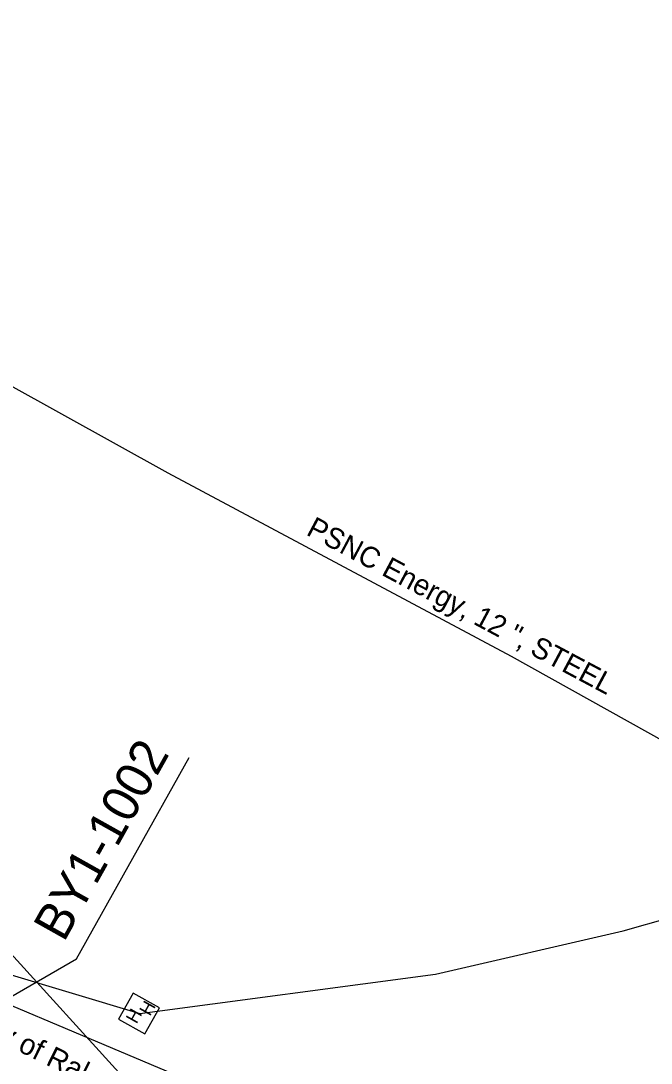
# Model space of a CAD drawing. Extents: x 2074109 to 2077820, y 741079 to 746031.
# Drawn here: x 2075317.7 to 2075438.5, y 743570.1 to 743769.8 of the extents above; entities that cross this region are included whole.
import ezdxf

# ---------------------------------------------------------------- set-up
doc = ezdxf.new("R2010")
doc.units = 0
for name, color, linetype in [('Exist Horizontal Alignment', 7, 'Continuous'), ('Exist Horizontal Baseline Alignment Station Label', 7, 'Continuous'), ('Exist Structure Minor Pipes RCP 15 Inch', 7, 'Continuous'), ('Exist Utilities Gas UG Line SUE LOS B', 7, 'Continuous'), ('Exist Utilities Gas UG Line SUE LOS B Text', 7, 'Continuous'), ('Exist Utilities Power Hand Hole CELL', 7, 'Continuous'), ('Exist Utilities Power UG Cable SUE LOS B', 7, 'Continuous'), ('Exist Utilities Water UG Line SUE LOS B', 7, 'Continuous'), ('Exist Utilities Water UG Line SUE LOS B Text', 7, 'Continuous')]:
    doc.layers.add(name, color=color, linetype=linetype)

msp = doc.modelspace()

# ---------------------------------------------------------------- linework, layer by layer
at = {"layer": 'Exist Horizontal Alignment'}
msp.add_arc((2075461.33, 743685.45), 208.17, 118.0163, 167.1745, dxfattribs=at)
at = {"layer": 'Exist Horizontal Baseline Alignment Station Label'}
msp.add_lwpolyline([(2075278.45, 743561.24), (2075328.38, 743590.07), (2075349.98, 743628.67)], dxfattribs=at)
at = {"layer": 'Exist Structure Minor Pipes RCP 15 Inch'}
msp.add_line((2075413.76, 743483.52), (2075273.44, 743637.59), dxfattribs=at)
at = {"layer": 'Exist Utilities Gas UG Line SUE LOS B'}
msp.add_lwpolyline([(2074897.58, 743757.1), (2074956.84, 743725.22), (2074996.2, 743704.08), (2075050.45, 743674.88), (2075080.67, 743659.46), (2075090.86, 743658.12), (2075109.88, 743660.14), (2075124.59, 743663.58), (2075131.23, 743666.4), (2075141.19, 743667.79), (2075156.06, 743671.95), (2075162.28, 743678.01), (2075191.07, 743728.63), (2075213.69, 743756.53), (2075345.93, 743683.17), (2075411.71, 743648.08), (2075452.87, 743625.17), (2075505.8, 743596.52), (2075522.65, 743586.63), (2075544.69, 743574.93), (2075774.64, 743449.58)], dxfattribs=at)
at = {"layer": 'Exist Utilities Power Hand Hole CELL'}
msp.add_line((2075340.54, 743579.6), (2075340.54, 743579.6), dxfattribs=at)
msp.add_lwpolyline([(2075341.48, 743575.7), (2075344.29, 743580.71), (2075339.27, 743583.52), (2075336.46, 743578.51), (2075341.48, 743575.7)], dxfattribs=at)
at = {"layer": 'Exist Utilities Power UG Cable SUE LOS B'}
msp.add_lwpolyline([(2075178.8, 743440.68), (2075189.03, 743445.79), (2075192.49, 743448.49), (2075211.79, 743457.77), (2075230.06, 743465.49), (2075235.37, 743473.58), (2075235.47, 743473.59), (2075242.16, 743485.05), (2075256.29, 743509.76), (2075263.78, 743521.99), (2075280.5, 743553.12), (2075288.46, 743567.04), (2075314.59, 743587.39), (2075340.56, 743579.6), (2075397.17, 743587.17), (2075433.19, 743595.47), (2075469.17, 743605.66), (2075500.45, 743614.1), (2075533.26, 743615.97)], dxfattribs=at)
at = {"layer": 'Exist Utilities Water UG Line SUE LOS B'}
msp.add_lwpolyline([(2074661.41, 743894.07), (2074669.03, 743889.86), (2074695.78, 743877.33), (2074733.5, 743856.32), (2074766.19, 743837.03), (2074806.52, 743814.12), (2074828.36, 743801.4), (2074869.77, 743778.77), (2075138.71, 743653.82), (2075174.59, 743638.37), (2075261.38, 743603.22), (2075296.53, 743589.33), (2075345.56, 743568.62), (2075373.37, 743552.36), (2075399.34, 743536.02), (2075447.19, 743500.05), (2075713.36, 743360.43), (2075744.72, 743342.27), (2075764.85, 743330.17), (2075782.75, 743317.7), (2075822.78, 743289.56)], dxfattribs=at)

# ---------------------------------------------------------------- texts
at = {"layer": 'Exist Horizontal Baseline Alignment Station Label'}
msp.add_text('BY1-1002', height=7, rotation=60.742, dxfattribs=at).set_placement((2075325.97, 743593.09))
at = {"layer": 'Exist Utilities Gas UG Line SUE LOS B Text'}
msp.add_text('PSNC Energy, 12 ", STEEL', height=4, rotation=331.929, dxfattribs=at).set_placement((2075372.23, 743671.41))
at = {"layer": 'Exist Utilities Power Hand Hole CELL'}
for p in [(2075342.48, 743578.98), (2075339.9, 743577.49)]:
    msp.add_text('H', height=2.5, rotation=60.7411, dxfattribs=at).set_placement(p)
at = {"layer": 'Exist Utilities Water UG Line SUE LOS B Text'}
msp.add_text('City of Raleigh, 30 ", DIP', height=4, rotation=333.6715, dxfattribs=at).set_placement((2075307.39, 743577.26))

doc.saveas('drawing.dxf')
